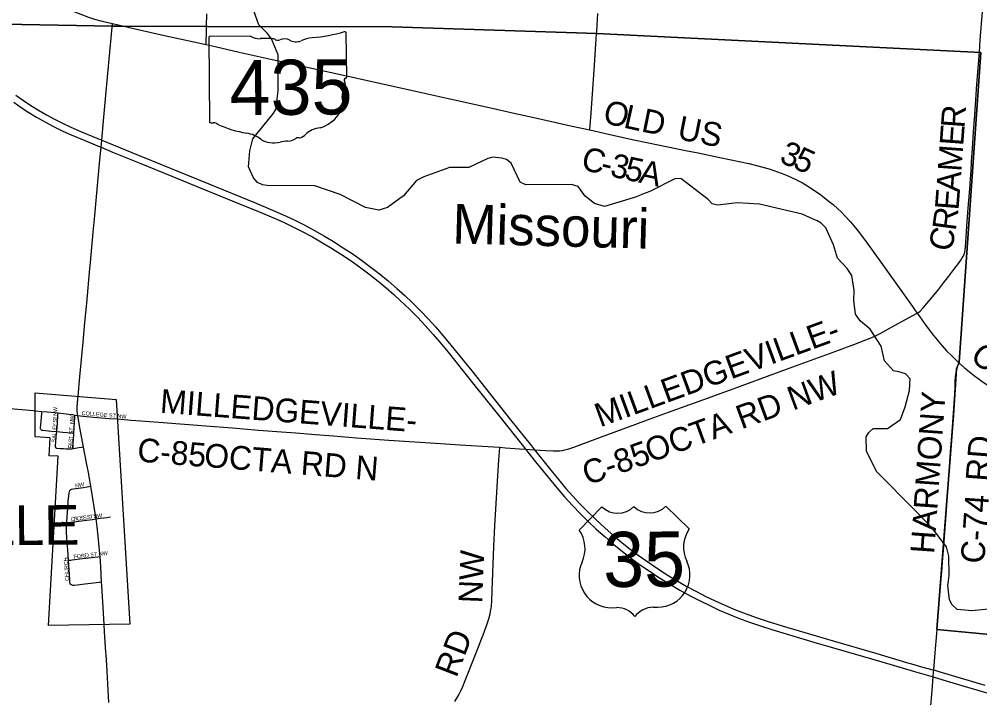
# Model space of a CAD drawing. Extents: x -51392 to 1635000, y 156707 to 696232.
# Drawn here: x 96188 to 108334, y 505205 to 513782 of the extents above; entities that cross this region are included whole.
import ezdxf

# ---------------------------------------------------------------- set-up
doc = ezdxf.new("R2010")
doc.units = 0
for name, color, linetype in [('GM_X_City_Street', 7, 'Continuous'), ('GM_X_City_Street_Text', 7, 'Continuous'), ('GM_X_Corporation', 7, 'Continuous'), ('GM_X_Corporation_Text', 7, 'Continuous'), ('GM_X_County_Road', 7, 'Continuous'), ('GM_X_County_Road_Text', 7, 'Continuous'), ('GM_X_Minor_River', 7, 'Continuous'), ('GM_X_Minor_River_Text', 7, 'Continuous'), ('GM_X_State_Route', 7, 'Continuous'), ('GM_X_State_Shield', 7, 'Continuous'), ('GM_X_Township', 7, 'Continuous'), ('GM_X_Township_Road', 7, 'Continuous'), ('GM_X_Township_Road_Text', 7, 'Continuous'), ('GM_X_US_Route', 7, 'Continuous'), ('GM_X_US_Shield', 7, 'Continuous')]:
    doc.layers.add(name, color=color, linetype=linetype)

msp = doc.modelspace()

# ---------------------------------------------------------------- linework, layer by layer
at = {"layer": 'GM_X_City_Street'}
for points in [[(96396, 508832), (96472, 508825)], [(96472, 508825), (96469, 508797), (96460, 508700), (96452, 508619), (96453, 508611), (96456, 508604), (96461, 508597), (96467, 508593), (96476, 508589), (96487, 508586), (96521, 508582), (96595, 508576), (96663, 508570)], [(96472, 508825), (96540, 508819), (96637, 508810), (96680, 508806)], [(96663, 508570), (96672, 508677), (96678, 508779), (96680, 508806)], [(96680, 508806), (96814, 508791), (96862, 508784), (96893, 508779)], [(96879, 508552), (96892, 508758), (96893, 508779)], [(96893, 508779), (96928, 508773)], [(96928, 508773), (96998, 508765), (97129, 508753), (97327, 508737), (97430, 508730)], [(96868, 508352), (96853, 508349), (96843, 508348), (96829, 508346), (96809, 508346), (96781, 508348), (96747, 508351), (96706, 508354), (96662, 508358), (96659, 508360), (96656, 508362), (96653, 508365), (96650, 508368), (96648, 508373), (96648, 508376), (96647, 508381), (96647, 508384), (96652, 508446), (96656, 508498), (96661, 508547), (96663, 508570)], [(96663, 508570), (96741, 508562), (96854, 508554), (96879, 508552)], [(96868, 508352), (96869, 508367), (96869, 508378), (96872, 508423), (96878, 508532), (96879, 508552)], [(97000, 508374), (96975, 508370), (96942, 508365), (96894, 508356), (96868, 508352)], [(96790, 507420), (96791, 507434), (96807, 507663), (96809, 507695), (96818, 507793), (96822, 507809), (96828, 507824), (96839, 507836), (96854, 507843), (96870, 507847), (96902, 507852), (97000, 507865), (97048, 507872), (97095, 507879)], [(96790, 507420), (96841, 507426), (97041, 507450), (97114, 507459), (97160, 507466)], [(97160, 507466), (97213, 507475), (97294, 507486), (97343, 507493)], [(96812, 506943), (96801, 507074), (96790, 507221), (96785, 507303), (96785, 507352), (96788, 507401), (96790, 507420)], [(96812, 506943), (96842, 506946), (96858, 506948), (96987, 506964), (97100, 506977), (97181, 506986), (97211, 506990)], [(97230, 506668), (97198, 506664), (97019, 506642), (96954, 506635), (96889, 506626), (96872, 506625), (96856, 506628), (96842, 506636), (96834, 506650), (96830, 506665), (96827, 506698), (96812, 506943)]]:
    msp.add_lwpolyline(points, dxfattribs=at)
at = {"layer": 'GM_X_Corporation'}
msp.add_lwpolyline([(96390, 509061), (97412, 508974), (97587, 506137), (96557, 506118), (96681, 508258), (96568, 508264), (96579, 508492), (96391, 508505)], close=True, dxfattribs=at)
at = {"layer": 'GM_X_County_Road'}
for points in [[(108329, 513364), (108340, 513519), (108367, 513879), (108386, 514157), (108400, 514353), (108408, 514468), (108423, 514664), (108436, 514844), (108446, 514991), (108458, 515171), (108461, 515228)], [(108143, 510838), (108149, 510870), (108153, 510902), (108171, 511164), (108184, 511344), (108206, 511638), (108216, 511769), (108223, 511867), (108230, 511982), (108240, 512145), (108254, 512358), (108269, 512571), (108298, 512963), (108317, 513208), (108326, 513327), (108329, 513364)], [(103404, 512385), (103585, 512342), (103937, 512264), (104146, 512220), (104612, 512125), (104773, 512092), (105046, 512035), (105415, 511957), (105511, 511935), (105590, 511914), (105684, 511886), (105777, 511854), (105869, 511819), (105944, 511787), (106018, 511752), (106090, 511713), (106160, 511671), (106242, 511618), (106323, 511561), (106414, 511492), (106478, 511441), (106540, 511387), (106587, 511342), (106632, 511295), (106698, 511222), (106761, 511147), (106812, 511082), (106909, 510950), (107081, 510710), (107292, 510418), (107482, 510150), (107518, 510100), (107542, 510066)], [(107542, 510066), (107563, 510080), (107579, 510093), (107617, 510134), (107737, 510275), (107814, 510369), (107881, 510454), (107942, 510535), (108017, 510636), (108063, 510695), (108092, 510735), (108112, 510765), (108121, 510779), (108134, 510808), (108143, 510838)], [(102263, 508371), (102335, 508366), (102515, 508353), (102591, 508348), (102646, 508344), (102705, 508340), (102776, 508335), (102842, 508331), (102941, 508327), (102990, 508326), (103023, 508328), (103056, 508332), (103088, 508339), (103136, 508351), (103199, 508373), (103337, 508423), (103552, 508503), (103906, 508633), (104214, 508746), (104399, 508814), (104830, 508972), (105169, 509095), (105570, 509240), (105971, 509387), (106479, 509572), (106740, 509670), (106893, 509728), (106970, 509759), (107014, 509780), (107073, 509810), (107216, 509890), (107432, 510008), (107542, 510066)], [(107542, 510066), (107575, 510022), (107636, 509937), (107733, 509805), (107795, 509728), (107858, 509653), (107914, 509592), (107983, 509522), (108066, 509443), (108068, 509441)], [(107864, 506924), (107875, 507065), (107891, 507294), (107903, 507457), (107915, 507637), (107933, 507883), (107965, 508308), (107985, 508570), (107994, 508684), (108007, 508864), (108017, 509046), (108021, 509129), (108024, 509212), (108027, 509258), (108031, 509294), (108037, 509328), (108046, 509364), (108057, 509403), (108068, 509441)], [(108068, 509441), (108140, 509377), (108203, 509325), (108268, 509274), (108361, 509207), (108496, 509113), (108988, 508787), (109194, 508652), (109345, 508553), (109605, 508381), (110331, 507903), (110741, 507630), (111083, 507405), (111452, 507160), (111877, 506880), (112054, 506762), (112191, 506672), (112520, 506455), (112698, 506338), (112835, 506248), (113177, 506021), (113493, 505815), (113780, 505624), (113991, 505483)], [(91886, 509306), (91972, 509300), (92479, 509265), (92757, 509244), (92855, 509233), (92936, 509222), (93032, 509203), (93305, 509145), (93513, 509102), (93594, 509087), (93675, 509075), (93773, 509064), (94622, 508992), (95030, 508956), (95243, 508938), (95406, 508924), (95700, 508897), (95879, 508881), (96075, 508862), (96369, 508835), (96396, 508832)], [(97430, 508730), (97604, 508716)], [(97604, 508716), (97953, 508689), (98656, 508634), (98885, 508616), (99212, 508589), (99506, 508566), (99686, 508553), (99786, 508545), (99931, 508534), (100160, 508515), (100454, 508493), (100863, 508463), (101451, 508424), (101762, 508403), (102040, 508386), (102263, 508371)], [(107793, 506067), (107838, 506607), (107859, 506852), (107864, 506924)], [(107709, 505054), (107730, 505299), (107743, 505469), (107748, 505528), (107751, 505557), (107769, 505773), (107789, 506018), (107793, 506067)]]:
    msp.add_lwpolyline(points, dxfattribs=at)
at = {"layer": 'GM_X_Minor_River'}
for points in [[(99318, 511679), (99264, 511688), (99202, 511720), (99152, 511777), (99087, 511918), (99104, 512118), (99142, 512270), (99395, 512583), (99431, 512643), (99461, 512877), (99464, 513332), (99379, 513535), (99329, 513603), (99216, 513713), (99158, 513875)], [(108445, 506326), (108232, 506306), (108047, 506321), (107985, 506379), (107950, 506442), (107931, 506624), (107939, 506684), (107948, 506753), (107941, 506995), (107914, 507114), (107737, 507345), (107522, 507568), (107029, 508064), (106901, 508324), (106898, 508502), (106932, 508560), (106985, 508608), (107167, 508610), (107331, 508723), (107390, 508881), (107444, 509091), (107453, 509236), (107395, 509298), (107311, 509327), (107241, 509340), (107129, 509463), (107086, 509649), (106949, 509865), (106823, 509968), (106764, 510053), (106741, 510225), (106744, 510355), (106715, 510542), (106655, 510631), (106534, 510760), (106483, 510931), (106388, 511144), (106328, 511206), (106276, 511235), (106220, 511261), (106086, 511320), (105549, 511445), (105270, 511461), (105017, 511433), (104951, 511447), (104901, 511502), (104553, 511767), (104479, 511765), (104161, 511605), (104070, 511572), (103994, 511536), (103590, 511417), (103463, 511452), (103342, 511547), (103254, 511668), (103172, 511693), (102594, 511689), (102522, 511724), (102407, 511961), (102349, 512010), (102289, 512024), (102175, 512037), (102114, 512023), (101873, 511907), (101628, 511907), (101304, 511791), (101213, 511745), (101045, 511550), (100846, 511403), (100733, 511370), (100565, 511404), (100245, 511566), (99928, 511675), (99318, 511679)]]:
    msp.add_lwpolyline(points, dxfattribs=at)
at = {"layer": 'GM_X_State_Route'}
for points in [[(95746, 514511), (95777, 514492), (95942, 514397), (96146, 514280), (96444, 514107), (96615, 514010), (96702, 513964), (96790, 513921), (96880, 513881), (96987, 513837), (97064, 513809), (97142, 513784), (97237, 513758), (97368, 513727)], [(103404, 512385), (103420, 512595), (103462, 513201), (103479, 513469), (103488, 513599), (103490, 513626), (103506, 513855)], [(97216, 512087), (97224, 512163), (97232, 512254), (97259, 512545), (97284, 512822), (97305, 513051), (97368, 513727)], [(97368, 513727), (97656, 513660), (98024, 513577), (98552, 513461), (98665, 513436), (98969, 513367), (99385, 513275), (99657, 513214), (100537, 513019), (101274, 512854), (101690, 512763), (102170, 512656), (102426, 512598), (102715, 512535), (103179, 512431), (103404, 512385)], [(97089, 510709), (97123, 511091), (97143, 511303), (97183, 511728), (97209, 512006), (97216, 512087)], [(96933, 509016), (96956, 509261), (96996, 509702), (97018, 509947), (97041, 510192), (97082, 510633), (97089, 510709)], [(97232, 506626), (97230, 506668), (97219, 506861), (97211, 506990), (97208, 507025), (97191, 507204), (97173, 507367), (97160, 507466), (97153, 507514), (97120, 507725), (97095, 507879), (97091, 507903), (97068, 508032), (97039, 508177), (97000, 508374), (96991, 508418), (96959, 508596), (96932, 508742), (96928, 508773), (96925, 508791), (96921, 508840), (96921, 508873), (96925, 508939), (96933, 509016)], [(97262, 506130), (97244, 506418), (97232, 506615), (97232, 506626)], [(97268, 506040), (97262, 506130)], [(97323, 505144), (97294, 505619), (97286, 505750), (97284, 505782), (97268, 506040)]]:
    msp.add_lwpolyline(points, dxfattribs=at)
at = {"layer": 'GM_X_State_Shield'}
for p, q in [((98584, 513546), (98594, 512490)), ((99111, 513570), (98601, 513565)), ((100329, 513054), (100324, 513607)), ((100329, 513055), (100329, 513054))]:
    msp.add_line(p, q, dxfattribs=at)
for centre, major_axis, start_param, end_param in [((98604, 513549), (20.2, 0.2), 1.712693, 3.28349), ((99231, 513693), (196, 2), 4.042523, 4.731795), ((99303, 512978), (702, 7), 1.404758, 1.657858), ((99457, 513562), (56.4, 0.5), 3.836095, 5.185415), ((99541, 513441), (117, 1), 0.950623, 2.079405), ((99690, 513610), (141, 1), 4.081561, 5.145723), ((99943, 513255), (371, 3), 1.699011, 2.107814), ((99691, 515016), (1845, 17), 4.814394, 5.042369), ((100305, 513609), (19.4, 0.2), 6.141152, 7.989035), ((100325, 513014), (30, 0.3), 1.883978, 3.671073), ((100309, 513052), (20.7, 0.2), 5.05454, 6.418171), ((100135, 512942), (180, 2), 5.934695, 6.695948), ((99816, 512748), (462, 4), 5.101752, 6.440018), ((100401, 512824), (131, 1), 2.387724, 3.262537), ((98615, 512488), (20.3, 0.2), 3.00124, 4.508301), ((98617, 512596), (155, 1), 4.665946, 4.897461), ((98650, 512429), (56, 0.5), 0.519207, 1.627899), ((99348, 513385), (1333, 13), 4.195997, 4.488961), ((98963, 512019), (417, 4), 0.823519, 1.323587), ((99693, 512398), (149, 1), 4.937069, 5.64225), ((100015, 512207), (253, 2), 1.647645, 2.488434), ((99410, 512431), (265, 2), 4.026481, 4.996735), ((99567, 512067), (217, 2), 1.495662, 1.94098), ((99583, 512354), (141, 1), 4.691044, 5.507374), ((99712, 512253), (39.7, 0.4), 1.147584, 2.315152)]:
    msp.add_ellipse(centre, major_axis=major_axis, ratio=0.8, start_param=start_param, end_param=end_param, dxfattribs=at)
at = {"layer": 'GM_X_Township'}
for points in [[(114000, 505483), (107790, 506068), (108001, 508778), (108040, 509363), (108073, 509448), (108345, 513362), (103490, 513601), (100902, 513687), (98569, 513691), (97470, 513693), (97370, 513694), (95295, 513733), (95151, 513736), (93608, 513740), (89969, 513821), (87027, 513946), (86327, 513988), (81082, 515311), (80942, 515346), (76473, 516448), (75743, 516628), (75955, 519254)], [(95295, 513733), (97370, 513694), (97470, 513693), (98569, 513691), (100902, 513687), (103490, 513601), (108345, 513362), (108073, 509448), (108040, 509363), (108001, 508778), (107790, 506068), (114000, 505483)]]:
    msp.add_lwpolyline(points, dxfattribs=at)
at = {"layer": 'GM_X_Township_Road'}
for points in [[(98556, 513690), (98561, 513851)], [(98552, 513461), (98553, 513506), (98555, 513614), (98556, 513690)], [(101694, 505160), (101745, 505244), (101776, 505302), (101796, 505347), (101828, 505422), (101966, 505773), (102066, 506033), (102099, 506126), (102124, 506204), (102142, 506267), (102147, 506294), (102152, 506315), (102155, 506340), (102158, 506364), (102162, 506429), (102167, 506560), (102189, 507117), (102201, 507379), (102232, 507870), (102254, 508213), (102263, 508363), (102263, 508371)]]:
    msp.add_lwpolyline(points, dxfattribs=at)
at = {"layer": 'GM_X_US_Route'}
for points in [[(96147, 512822), (96241, 512755), (96336, 512692), (96434, 512631), (96534, 512573), (96634, 512518), (96737, 512467), (96841, 512418), (96977, 512359), (97189, 512271), (97232, 512254), (97614, 512098), (98586, 511700), (99163, 511464), (99390, 511369), (99555, 511297), (99673, 511241), (99790, 511182), (99921, 511113), (100049, 511040), (100161, 510973), (100286, 510894), (100409, 510812), (100516, 510736), (100621, 510658), (100738, 510568), (100852, 510475), (100964, 510379), (101062, 510291), (101157, 510201), (101261, 510097), (101363, 509990), (101451, 509893), (101548, 509782), (101683, 509617), (101909, 509336), (102083, 509117), (102400, 508720), (102667, 508388), (102705, 508340), (102892, 508105), (103005, 507965), (103101, 507852), (103188, 507754), (103277, 507658), (103369, 507564), (103475, 507461), (103595, 507350), (103706, 507252), (103807, 507168), (103898, 507097), (104016, 507008), (104136, 506922), (104258, 506839), (104382, 506759), (104495, 506691), (104623, 506618), (104752, 506547), (104869, 506487), (104988, 506430), (105108, 506376), (105244, 506319), (105381, 506265), (105505, 506221), (105645, 506174), (105833, 506116), (106195, 506010), (106479, 505927), (107030, 505766), (107407, 505652), (107501, 505625), (107596, 505598), (107738, 505560), (107751, 505557), (107817, 505537), (108399, 505366)], [(96120, 512734), (96213, 512668), (96309, 512605), (96407, 512546), (96521, 512481), (96622, 512427), (96740, 512369), (96844, 512321), (97011, 512252), (97178, 512183), (97204, 512172)], [(97204, 512172), (97224, 512163), (97389, 512094), (97724, 511959), (98119, 511798), (98332, 511711), (98909, 511475), (99213, 511351), (99425, 511262), (99530, 511216), (99648, 511159), (99765, 511100), (99895, 511030), (100024, 510957), (100137, 510889), (100261, 510809), (100384, 510727), (100491, 510651), (100609, 510562), (100725, 510471), (100826, 510387), (100925, 510301), (101011, 510223), (101117, 510121), (101222, 510016), (101323, 509909), (101422, 509799), (101507, 509699), (101611, 509572), (101918, 509187), (102247, 508778), (102565, 508381), (102591, 508348), (102718, 508189), (102872, 507996), (102987, 507857), (103083, 507746), (103183, 507637), (103285, 507530), (103378, 507438), (103485, 507337), (103595, 507239), (103708, 507143), (103797, 507071), (103913, 506980), (104032, 506892), (104153, 506808), (104276, 506727), (104401, 506649), (104543, 506567), (104672, 506495), (104788, 506435), (104921, 506370), (105040, 506314), (105160, 506262), (105282, 506213), (105420, 506161), (105559, 506113), (105715, 506063), (106234, 505909), (106864, 505725), (107195, 505629), (107510, 505537), (107743, 505469), (107919, 505417), (108250, 505319), (108565, 505227)]]:
    msp.add_lwpolyline(points, dxfattribs=at)
at = {"layer": 'GM_X_US_Shield'}
for p, q in [((103554, 507619), (103267, 507326)), ((104659, 507339), (104366, 507627)), ((104204, 506349), (104262, 506350)), ((103682, 506344), (103740, 506345))]:
    msp.add_line(p, q, dxfattribs=at)
for centre, radius, start, end in [((103755, 507828), 290, 226.1115, 314.9656), ((104161, 507832), 290, 226.1115, 314.9656), ((102937, 507090), 406, 335.0857, 35.5395), ((104994, 507110), 406, 145.5376, 205.9914), ((103674, 506750), 406, 155.3705, 271.1768), ((104263, 506756), 406, 269.9003, 25.7066), ((104207, 506059), 290, 90.5385, 143.6686), ((103743, 506055), 290, 37.4084, 90.5385)]:
    msp.add_arc(centre, radius, start, end, dxfattribs=at)

# ---------------------------------------------------------------- texts
at = {"layer": 'GM_X_City_Street_Text'}
for s, rotation, p in [('W', 90.4993, (96671, 508816)), ('N', 89.1351, (96670, 508770)), ('COLLEGE ST NW', 355.345, (96976, 508780)), ('Y', 86.2723, (96661, 508627)), ('S', 86.2591, (96664, 508684)), ('T', 86.2486, (96667, 508719)), ('N', 87.8715, (96879, 508665)), ('W', 88.2601, (96880, 508709)), ('L', 86.2446, (96654, 508522)), ('L', 86.2733, (96656, 508557)), ('E', 86.2733, (96658, 508592)), ('ST', 86.1418, (96867, 508533)), ('S', 86.2719, (96648, 508429)), ('A', 86.2633, (96651, 508478)), ('A', 87.1053, (96860, 508390)), ('S', 86.848, (96863, 508434)), ('T', 86.8208, (96865, 508469)), ('E', 88.9262, (96860, 508356)), ('NW', 10.0053, (96899, 507860)), ('T', 89.5277, (96781, 507400)), ('C', 6.8895, (96842, 507437)), ('R', 6.89, (96881, 507441)), ('O', 6.8971, (96920, 507446)), ('S', 6.8908, (96964, 507452)), ('S', 6.8849, (96999, 507456)), ('S', 6.8849, (97047, 507462)), ('T', 6.8849, (97082, 507466)), ('N', 8.1041, (97131, 507472)), ('W', 9.9224, (97176, 507478)), ('S', 90.4019, (96781, 507365)), ('CHURCH', 93.5015, (96818, 506683)), ('FORD ST NW', 6.5827, (96877, 506962))]:
    msp.add_text(s, height=50, rotation=rotation, dxfattribs=at).set_placement(p)
at = {"layer": 'GM_X_Corporation_Text'}
msp.add_text('MILLEDGEVILLE', height=500, rotation=0.5386, dxfattribs=at).set_placement((91750, 507094))
at = {"layer": 'GM_X_County_Road_Text'}
for s, rotation, p in [('O', 346.7267, (103556, 512476)), ('L', 347.4673, (103817, 512415)), ('R', 85.842, (108140, 512399)), ('D', 348.4878, (104042, 512365)), ('US', 348.7017, (104497, 512270)), ('E', 85.8447, (108124, 512175)), ('3', 337.7301, (105787, 511978)), ('C', 346.0451, (103279, 511888)), ('3', 347.6743, (103647, 511799)), ('5', 335.228, (105955, 511910)), ('M', 85.8455, (108100, 511850)), ('-', 347.3788, (103525, 511826)), ('5', 347.8453, (103829, 511759)), ('A', 347.8924, (104010, 511720)), ('A', 85.8464, (108081, 511587)), ('E', 85.6279, (108064, 511362)), ('R', 82.3903, (108029, 511100)), ('C', 77.9318, (107974, 510833)), ('MILLEDGEVILLE-', 20.1424, (103533, 508622)), ('O', 320.5548, (108197, 509493)), ('OCTA RD NW', 20.113, (104169, 508175)), ('MILLEDGEVILLE-', 355.6235, (97962, 508810)), ('HARMONY', 85.9379, (107756, 507019)), ('C-85', 355.3755, (97673, 508192)), ('OCTA RD N', 355.4179, (98519, 508125)), ('C-85', 19.7312, (103373, 507888)), ('RD', 85.6123, (108453, 507932)), ('C-74', 86.0867, (108390, 506895))]:
    msp.add_text(s, height=300, rotation=rotation, dxfattribs=at).set_placement(p)
at = {"layer": 'GM_X_Minor_River_Text'}
msp.add_text('Missouri', height=500, rotation=358.4776, dxfattribs=at).set_placement((101660, 510948))
at = {"layer": 'GM_X_State_Shield'}
msp.add_text('435', height=696.1, rotation=0.5385, dxfattribs=at).set_placement((98851, 512567))
at = {"layer": 'GM_X_Township_Road_Text'}
for s, rotation, p in [('NW', 87.6959, (102041, 506396)), ('RD', 68.9855, (101715, 505449))]:
    msp.add_text(s, height=300, rotation=rotation, dxfattribs=at).set_placement(p)
at = {"layer": 'GM_X_US_Shield'}
msp.add_text('35', height=696.1, rotation=0.5385, dxfattribs=at).set_placement((103574, 506604))

doc.saveas('drawing.dxf')
